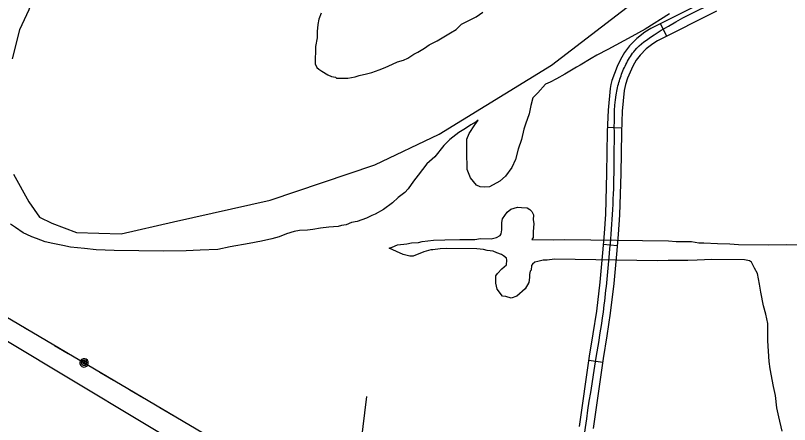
# Model space of a CAD drawing. Extents: x 3355677 to 3393573, y 612928 to 638357.
# Drawn here: x 3381418 to 3383066, y 632784 to 633656 of the extents above; entities that cross this region are included whole.
import ezdxf

# ---------------------------------------------------------------- set-up
doc = ezdxf.new("R2010")
doc.units = 0
for name, color, linetype in [('V-ROAD-CNTR', 7, 'Continuous'), ('V-SITE-VEGE', 7, 'Continuous'), ('V-TOPO-SHOR', 7, 'Continuous'), ('V-UTIL-LINE', 7, 'Continuous')]:
    doc.layers.add(name, color=color, linetype=linetype)

msp = doc.modelspace()

# ---------------------------------------------------------------- linework, layer by layer
at = {"layer": 'V-ROAD-CNTR'}
for p, q in [((3382804.5, 633611.8), (3382791, 633638.6)), ((3382708.3, 633415.9), (3382678.3, 633417.2)), ((3382699.1, 633165.5), (3382669.2, 633168.1)), ((3382668.1, 632916.6), (3382638.4, 632921))]:
    msp.add_line(p, q, dxfattribs=at)
for points in [[(3382896.9, 633692.2), (3382770.7, 633628.3), (3382758, 633620.8), (3382740.8, 633607.4), (3382725.3, 633591.5), (3382714.5, 633577.2), (3382705.9, 633562), (3382699, 633547.4), (3382693.1, 633532.7), (3382687.9, 633517.6), (3382685.6, 633509.1), (3382684.1, 633500.4), (3382679.9, 633454), (3382677.9, 633407.9), (3382676.5, 633320), (3382674, 633232.7), (3382671.2, 633191.5), (3382667.6, 633150.1), (3382661.8, 633087.8), (3382654.6, 633025.9), (3382647.3, 632978), (3382639.6, 632929.7), (3382617.9, 632779.8)], [(3382910.3, 633665.4), (3382785.1, 633602), (3382774.9, 633596), (3382760.9, 633585), (3382748.1, 633571.9), (3382739.6, 633560.7), (3382732.5, 633548.2), (3382726.6, 633535.4), (3382721.2, 633522.2), (3382716.6, 633508.7), (3382714.9, 633502.6), (3382713.8, 633496.5), (3382709.9, 633452), (3382707.9, 633407), (3382706.5, 633319.4), (3382704, 633231.3), (3382701.1, 633189.2), (3382697.5, 633147.4), (3382691.7, 633084.7), (3382684.3, 633021.9), (3382676.9, 632973.4), (3382669.3, 632925.2), (3382647.6, 632775.6)]]:
    msp.add_lwpolyline(points, dxfattribs=at)
msp.add_spline([(3382717.9, 631509.3), (3382683, 631774.7), (3382645.6, 632061.1), (3382613.4, 632280.7), (3382607, 632336.9), (3382604.4, 632398.7), (3382603.4, 632508.7), (3382612.3, 632627.6), (3382654.5, 632927.5), (3382669.5, 633023.9), (3382682.6, 633148.8), (3382689, 633232), (3382692.9, 633407.4), (3382698.9, 633498.5), (3382707.2, 633527.5), (3382719.2, 633555.1), (3382736.7, 633581.7), (3382777.9, 633615.1), (3383029.9, 633741), (3383294, 633867.7), (3383400.4, 633901.1), (3383469.4, 633903.2), (3383518.6, 633883.7), (3383607.6, 633824.8), (3383746.8, 633756.4), (3383797.6, 633735.9), (3383849.3, 633690.5), (3383896.6, 633650.2), (3383949.4, 633607.3), (3384007.3, 633569.4), (3384064.9, 633557.2), (3384119.3, 633550.6), (3384167.5, 633588.4), (3384178.7, 633673.8), (3384210.8, 633866.5), (3384225.9, 634112.9), (3384238.7, 634424.3), (3384250.9, 634776.1), (3384254, 634833.1)], degree=3, dxfattribs=at)
at = {"layer": 'V-SITE-VEGE'}
for p, q in [((3382068.6, 633661.2), (3382064, 633648.1)), ((3382398.5, 633653.3), (3382412.9, 633662.9)), ((3382064, 633648.1), (3382061.7, 633637.2)), ((3382373.1, 633640.5), (3382381.9, 633644.7)), ((3382381.9, 633644.7), (3382398.5, 633653.3)), ((3382810.6, 633659.4), (3382758.6, 633627.2)), ((3382061.7, 633637.2), (3382060.4, 633621.9)), ((3382356.5, 633626.5), (3382367.6, 633637.3)), ((3382367.6, 633637.3), (3382373.1, 633640.5)), ((3382060.4, 633621.9), (3382060.2, 633608.7)), ((3382326.6, 633608.2), (3382344.3, 633618.9)), ((3382344.3, 633618.9), (3382356.5, 633626.5)), ((3382758.6, 633627.2), (3382729.8, 633611.2)), ((3382060.2, 633608.7), (3382056.6, 633590.1)), ((3382299, 633593.3), (3382315.5, 633601.8)), ((3382315.5, 633601.8), (3382326.6, 633608.2)), ((3382729.8, 633611.2), (3382679, 633583.4)), ((3382056.6, 633590.1), (3382056.1, 633552.9)), ((3382274.6, 633578.3), (3382289, 633586.8)), ((3382289, 633586.8), (3382299, 633593.3)), ((3382679, 633583.4), (3382655.8, 633571.7)), ((3382243.7, 633561.2), (3382253.6, 633565.4)), ((3382253.6, 633565.4), (3382265.8, 633574)), ((3382265.8, 633574), (3382274.6, 633578.3)), ((3382643.7, 633564.2), (3382620.4, 633550.2)), ((3382655.8, 633571.7), (3382643.7, 633564.2)), ((3382056.1, 633552.9), (3382059.3, 633545.1)), ((3382205.1, 633545.3), (3382220.6, 633552.7)), ((3382220.6, 633552.7), (3382231.6, 633557)), ((3382231.6, 633557), (3382243.7, 633561.2)), ((3382612.7, 633546), (3382587.3, 633531)), ((3382620.4, 633550.2), (3382612.7, 633546)), ((3382059.3, 633545.1), (3382063.6, 633541.8)), ((3382063.6, 633541.8), (3382070.1, 633537.3)), ((3382070.1, 633537.3), (3382083.2, 633529.4)), ((3382083.2, 633529.4), (3382090.8, 633526.1)), ((3382150, 633528.5), (3382165.4, 633531.6)), ((3382165.4, 633531.6), (3382176.4, 633534.7)), ((3382176.4, 633534.7), (3382191.9, 633540)), ((3382191.9, 633540), (3382205.1, 633545.3)), ((3382587.3, 633531), (3382569.6, 633521.3)), ((3382090.8, 633526.1), (3382099.6, 633524.8)), ((3382099.6, 633524.8), (3382101.7, 633522.6)), ((3382101.7, 633522.6), (3382125.8, 633522.3)), ((3382125.8, 633522.3), (3382141.2, 633525.3)), ((3382141.2, 633525.3), (3382150, 633528.5)), ((3382556.3, 633513.9), (3382546.4, 633509.6)), ((3382569.6, 633521.3), (3382556.3, 633513.9)), ((3382546.4, 633509.6), (3382529.7, 633491.2)), ((3382519.7, 633480.4), (3382515.1, 633464)), ((3382521.9, 633483.7), (3382519.7, 633480.4)), ((3382529.7, 633491.2), (3382521.9, 633483.7)), ((3382515.1, 633464), (3382511.5, 633446.5)), ((3382396.1, 633422.9), (3382402.8, 633432.7)), ((3382402.8, 633432.7), (3382398.4, 633429.5)), ((3382511.5, 633446.5), (3382503.5, 633424.7)), ((3382376.2, 633415.5), (3382361.9, 633407)), ((3382387.3, 633423.1), (3382376.2, 633415.5)), ((3382383.7, 633404.5), (3382396.1, 633422.9)), ((3382398.4, 633429.5), (3382387.3, 633423.1)), ((3382500.1, 633413.8), (3382495.4, 633391.9)), ((3382503.5, 633424.7), (3382500.1, 633413.8)), ((3382361.9, 633407), (3382343, 633391.9)), ((3382379.2, 633392.5), (3382383.7, 633404.5)), ((3382343, 633391.9), (3382329.7, 633378.9)), ((3382378.8, 633366.2), (3382379.2, 633392.5)), ((3382495.4, 633391.9), (3382488.5, 633371.2)), ((3382329.7, 633378.9), (3382310.7, 633355.1)), ((3382379.4, 633327.8), (3382378.8, 633366.2)), ((3382488.5, 633371.2), (3382482.7, 633349.3)), ((3382310.7, 633355.1), (3382294, 633340)), ((3382482.7, 633349.3), (3382474.8, 633331.9)), ((3382294, 633340), (3382275, 633316.1)), ((3382474.8, 633331.9), (3382461.4, 633313.5)), ((3382275, 633316.1), (3382265, 633303.1)), ((3382386.8, 633310.1), (3382379.4, 633327.8)), ((3382265, 633303.1), (3382253.8, 633286.8)), ((3382399.7, 633294.6), (3382386.8, 633310.1)), ((3382449.2, 633302.7), (3382427.1, 633290.9)), ((3382461.4, 633313.5), (3382449.2, 633302.7)), ((3382253.8, 633286.8), (3382247.1, 633279.2)), ((3382407.4, 633291.2), (3382399.7, 633294.6)), ((3382416.1, 633290), (3382407.4, 633291.2)), ((3382427.1, 633290.9), (3382416.1, 633290)), ((3382232.7, 633268.5), (3382220.5, 633256.6)), ((3382247.1, 633279.2), (3382232.7, 633268.5)), ((3382220.5, 633256.6), (3382201.6, 633242.6)), ((3382184, 633233), (3382176.3, 633229.8)), ((3382201.6, 633242.6), (3382184, 633233)), ((3382454.6, 633222.6), (3382464.7, 633236.7)), ((3382464.7, 633236.7), (3382472.5, 633243.1)), ((3382472.5, 633243.1), (3382486.8, 633247.3)), ((3382486.8, 633247.3), (3382495.5, 633247.2)), ((3382495.5, 633247.2), (3382507.6, 633245.9)), ((3382507.6, 633245.9), (3382513, 633242.6)), ((3382513, 633242.6), (3382517.3, 633238.1)), ((3382517.3, 633238.1), (3382520.5, 633231.5)), ((3382145.4, 633217.1), (3382133.3, 633215.1)), ((3382165.2, 633224.5), (3382145.4, 633217.1)), ((3382176.3, 633229.8), (3382165.2, 633224.5)), ((3382453.4, 633214.9), (3382454.6, 633222.6)), ((3382520.5, 633231.5), (3382520.4, 633220.5)), ((3382520.4, 633220.5), (3382521.4, 633212.8)), ((3381418.3, 633204.3), (3381407.4, 633211.1)), ((3381434.6, 633193.1), (3381418.3, 633204.3)), ((3382050.8, 633199.8), (3382039.9, 633198.8)), ((3382067.3, 633202.8), (3382050.8, 633199.8)), ((3382084.9, 633204.8), (3382067.3, 633202.8)), ((3382104.7, 633206.7), (3382084.9, 633204.8)), ((3382112.4, 633208.8), (3382104.7, 633206.7)), ((3382122.2, 633209.7), (3382112.4, 633208.8)), ((3382133.3, 633215.1), (3382122.2, 633209.7)), ((3382452, 633190.8), (3382453.2, 633199.6)), ((3382453.2, 633199.6), (3382453.4, 633214.9)), ((3382521.4, 633212.8), (3382520, 633195.3)), ((3381442.2, 633189.7), (3381434.6, 633193.1)), ((3381453.1, 633184.1), (3381442.2, 633189.7)), ((3381462.9, 633180.7), (3381453.1, 633184.1)), ((3381979.4, 633184.3), (3381963.9, 633180.2)), ((3381994.8, 633190.7), (3381979.4, 633184.3)), ((3382011.3, 633195.9), (3381994.8, 633190.7)), ((3382022.3, 633198), (3382011.3, 633195.9)), ((3382039.9, 633198.8), (3382022.3, 633198)), ((3382431, 633180.1), (3382442, 633183.3)), ((3382442, 633183.3), (3382449.7, 633187.5)), ((3382449.7, 633187.5), (3382452, 633190.8)), ((3382519.9, 633183.3), (3382517.6, 633178.9)), ((3382520, 633195.3), (3382519.9, 633183.3)), ((3381481.4, 633173.8), (3381462.9, 633180.7)), ((3381497.8, 633170.3), (3381481.4, 633173.8)), ((3381518.6, 633165.6), (3381497.8, 633170.3)), ((3381915.6, 633169.9), (3381874.9, 633162.8)), ((3381941.9, 633175), (3381915.6, 633169.9)), ((3381963.9, 633180.2), (3381941.9, 633175)), ((3382220.2, 633162.3), (3382231.3, 633167.6)), ((3382231.3, 633167.6), (3382251, 633169.5)), ((3382251, 633169.5), (3382260.9, 633171.6)), ((3382260.9, 633171.6), (3382276.3, 633172.5)), ((3382276.3, 633172.5), (3382284, 633174.5)), ((3382284, 633174.5), (3382308.2, 633177.5)), ((3382308.2, 633177.5), (3382332.3, 633178.2)), ((3382332.3, 633178.2), (3382364.1, 633178.9)), ((3382364.1, 633178.9), (3382395.9, 633178.4)), ((3382395.9, 633178.4), (3382408, 633180.5)), ((3382408, 633180.5), (3382431, 633180.1)), ((3382517.6, 633178.9), (3382562.5, 633178.3)), ((3382562.5, 633178.3), (3382587.8, 633179)), ((3382587.8, 633179), (3382808.1, 633175.9)), ((3382808.1, 633175.9), (3382824.5, 633174.6)), ((3382824.5, 633174.6), (3382857.4, 633174.1)), ((3382857.4, 633174.1), (3382872.7, 633171.7)), ((3382872.7, 633171.7), (3382883.7, 633171.5)), ((3382883.7, 633171.5), (3382912.2, 633170)), ((3382912.2, 633170), (3382938.5, 633169.7)), ((3382938.5, 633169.7), (3382957.1, 633168.3)), ((3382957.1, 633168.3), (3383020.7, 633167.4)), ((3383020.7, 633167.4), (3383059.1, 633168)), ((3383059.1, 633168), (3383119.4, 633167.1)), ((3381535, 633162.1), (3381518.6, 633165.6)), ((3381564.6, 633159.5), (3381535, 633162.1)), ((3381589.7, 633157), (3381564.6, 633159.5)), ((3381628.1, 633155.3), (3381589.7, 633157)), ((3381733.3, 633153.8), (3381628.1, 633155.3)), ((3381781.6, 633154.2), (3381733.3, 633153.8)), ((3381811.2, 633156), (3381781.6, 633154.2)), ((3381848.5, 633157.7), (3381811.2, 633156)), ((3381874.9, 633162.8), (3381848.5, 633157.7)), ((3382213.6, 633160.2), (3382220.2, 633162.3)), ((3382228.9, 633153.4), (3382213.6, 633160.2)), ((3382243, 633146.6), (3382228.9, 633153.4)), ((3382287, 633152.6), (3382264.9, 633143)), ((3382302.4, 633156.7), (3382287, 633152.6)), ((3382306.8, 633156.7), (3382302.4, 633156.7)), ((3382322.2, 633158.7), (3382306.8, 633156.7)), ((3382336.4, 633159.6), (3382322.2, 633158.7)), ((3382400, 633158.7), (3382336.4, 633159.6)), ((3382414.2, 633157.4), (3382400, 633158.7)), ((3382421.9, 633155.1), (3382414.2, 633157.4)), ((3382435, 633153.8), (3382421.9, 633155.1)), ((3382442.6, 633150.4), (3382435, 633153.8)), ((3382452.5, 633146.9), (3382442.6, 633150.4)), ((3382257.3, 633143.1), (3382243, 633146.6)), ((3382264.9, 633143), (3382257.3, 633143.1)), ((3382456.8, 633143.6), (3382452.5, 633146.9)), ((3382463.3, 633139.1), (3382456.8, 633143.6)), ((3382463.1, 633124.9), (3382464.3, 633134.7)), ((3382464.3, 633134.7), (3382463.3, 633139.1)), ((3382541.1, 633134.7), (3382530.1, 633131.6)), ((3382549.9, 633134.6), (3382541.1, 633134.7)), ((3382565.2, 633136.6), (3382549.9, 633134.6)), ((3382784.5, 633133.5), (3382565.2, 633136.6)), ((3382807.5, 633134.2), (3382784.5, 633133.5)), ((3382849.2, 633133.7), (3382807.5, 633134.2)), ((3382868.9, 633134.5), (3382849.2, 633133.7)), ((3382900.7, 633136.2), (3382868.9, 633134.5)), ((3382969.8, 633135.2), (3382900.7, 633136.2)), ((3382980.7, 633132.9), (3382969.8, 633135.2)), ((3382453.1, 633116.2), (3382463.1, 633124.9)), ((3382516.8, 633123), (3382515.6, 633113.2)), ((3382519, 633126.3), (3382516.8, 633123)), ((3382523.5, 633130.6), (3382519, 633126.3)), ((3382530.1, 633131.6), (3382523.5, 633130.6)), ((3382985.1, 633130.6), (3382980.7, 633132.9)), ((3382991.5, 633117.4), (3382985.1, 633130.6)), ((3382997.9, 633106.3), (3382991.5, 633117.4)), ((3382440.6, 633085.7), (3382440.9, 633101.1)), ((3382440.9, 633101.1), (3382444.2, 633106.5)), ((3382444.2, 633106.5), (3382453.1, 633116.2)), ((3382512.2, 633104.4), (3382512.1, 633097.9)), ((3382513.4, 633111), (3382512.2, 633104.4)), ((3382515.6, 633113.2), (3382513.4, 633111)), ((3383001.9, 633083.3), (3382997.9, 633106.3)), ((3382443.7, 633072.5), (3382440.6, 633085.7)), ((3382510.8, 633086.9), (3382503, 633073.9)), ((3382512.1, 633097.9), (3382510.8, 633086.9)), ((3382454.5, 633058.1), (3382443.7, 633072.5)), ((3382503, 633073.9), (3382485.2, 633057.7)), ((3383005, 633066.8), (3383001.9, 633083.3)), ((3382462.2, 633056.9), (3382454.5, 633058.1)), ((3382473.1, 633053.5), (3382462.2, 633056.9)), ((3382485.2, 633057.7), (3382473.1, 633053.5)), ((3383010.1, 633037.1), (3383005, 633066.8)), ((3383015.3, 633019.5), (3383010.1, 633037.1)), ((3383019.4, 632999.7), (3383015.3, 633019.5)), ((3383020, 632962.4), (3383019.4, 632999.7)), ((3383022.6, 632918.5), (3383020, 632962.4)), ((3383024.6, 632903.1), (3383022.6, 632918.5)), ((3383031.8, 632865.7), (3383024.6, 632903.1)), ((3383035.9, 632846), (3383031.8, 632865.7)), ((3383038.8, 632819.6), (3383035.9, 632846)), ((3383042.9, 632800.9), (3383038.8, 632819.6)), ((3383050.1, 632770.1), (3383042.9, 632800.9))]:
    msp.add_line(p, q, dxfattribs=at)
at = {"layer": 'V-TOPO-SHOR'}
msp.add_line((3382165.2, 632844), (3382022.1, 631647.4), dxfattribs=at)
for points in [[(3381413.8, 633318.1), (3381446.5, 633259.2), (3381469.4, 633226.4), (3381495.6, 633213.4), (3381548, 633193.7), (3381642.9, 633190.5), (3381754.1, 633216.6), (3381960.2, 633262.4), (3382182.7, 633337.7), (3382320.2, 633403.1), (3382559, 633550.4), (3382729.2, 633681.3), (3382758.6, 633707.4), (3383115.3, 633887.4)], [(3381377.8, 633805.6), (3381420.4, 633779.4), (3381443.3, 633756.5), (3381453.1, 633730.3), (3381456.4, 633700.9), (3381446.5, 633668.2), (3381426.9, 633625.6), (3381410.6, 633563.5)]]:
    msp.add_lwpolyline(points, dxfattribs=at)
at = {"layer": 'V-UTIL-LINE'}
for points in [[(3375476.3, 636537), (3376180.1, 636123.2), (3377572.3, 635287.3), (3379039.2, 634423.8), (3380469, 633561.5), (3381192.3, 633135.3), (3382557.5, 632329.2), (3383883.2, 631538.5), (3385271.9, 630701.6), (3386423.6, 630728.6), (3387326, 630116.8)], [(3381437.5, 632990.6), (3381466.8, 632973.3)], [(3381833.5, 632701.5), (3381393.9, 632965.7)], [(3381501.2, 632952.9), (3381530.5, 632935.6)], [(3381564.1, 632915.8), (3381563.9, 632918.7), (3381562, 632917.2), (3381562.3, 632914.5), (3381565, 632913.3), (3381566.8, 632916.1), (3381565.8, 632920.7), (3381561.5, 632921.1), (3381558, 632917.8), (3381559, 632913.3), (3381562.2, 632910.2), (3381567, 632911), (3381570.1, 632915.5), (3381568.6, 632923.6), (3381565.3, 632924.7), (3381561.8, 632924.5), (3381558.6, 632923), (3381556.3, 632920.4), (3381555.1, 632917.1), (3381555.3, 632913.6), (3381556.9, 632910.4), (3381559.5, 632908.1), (3381562.8, 632906.9), (3381566.3, 632907.1), (3381569.5, 632908.6), (3381571.8, 632911.2), (3381573, 632914.6), (3381572.8, 632918.1), (3381571.3, 632921.2), (3381568.6, 632923.6)], [(3381597.6, 632896), (3381626.9, 632878.7)], [(3381661.4, 632858.4), (3381690.6, 632841.1)], [(3381725.1, 632820.7), (3381754.4, 632803.4)]]:
    msp.add_lwpolyline(points, dxfattribs=at)

doc.saveas('drawing.dxf')
